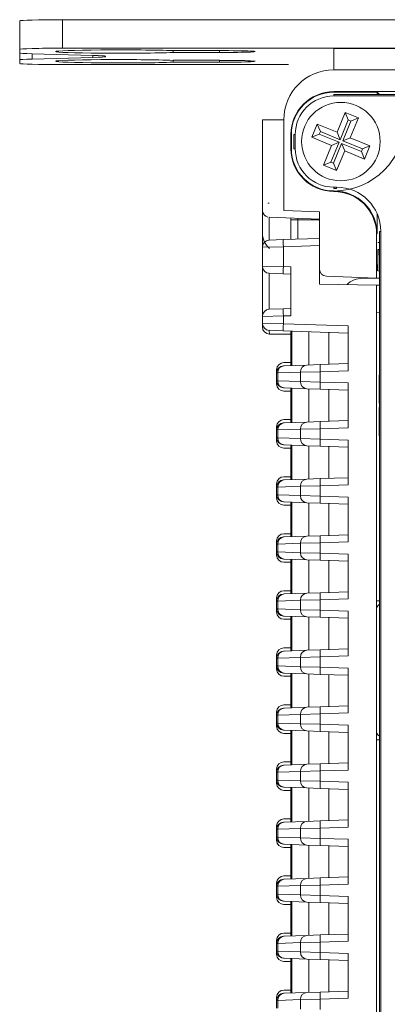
# Model space of a CAD drawing. Header units: millimetres. Extents: x 990 to 1809, y 0 to 562.
# Tile 540 of 550: x 1515 to 1541, y 333 to 402. Entities that reach past the tile are written whole.
import ezdxf

# ---------------------------------------------------------------- set-up
doc = ezdxf.new("R2010")
doc.units = ezdxf.units.MM
doc.layers.add('1', color=7, linetype='Continuous', true_color=0xffffff)
doc.layers.add('41', color=7, linetype='Continuous', true_color=0xffffff)
doc.layers.add('10', color=7, linetype='Continuous')

msp = doc.modelspace()

# ---------------------------------------------------------------- linework, layer by layer
at = {"layer": '1', "color": 7, "linetype": 'Continuous', "lineweight": 18}
for p, q in [((1515.361, 399.607), (1515.361, 401.606)), ((1719.361, 401.685), (1518.361, 401.685)), ((1518.361, 401.685), (1518.361, 399.685)), ((1515.361, 399.607), (1515.361, 399.351)), ((1515.361, 398.867), (1515.361, 399.351)), ((1516.24, 399.296), (1516.24, 398.923)), ((1516.24, 399.296), (1520.482, 399.185)), ((1719.361, 399.685), (1518.361, 399.685)), ((1520.482, 399.034), (1520.482, 399.185)), ((1521.361, 399.129), (1521.361, 399.09)), ((1526.102, 399.384), (1526.102, 399.515)), ((1529.361, 399.515), (1526.102, 399.515)), ((1526.102, 399.384), (1526.102, 399.515)), ((1526.102, 399.515), (1529.361, 399.515)), ((1526.102, 399.384), (1529.361, 399.384)), ((1529.361, 399.384), (1526.102, 399.384)), ((1529.361, 399.384), (1529.361, 399.515)), ((1529.361, 399.384), (1529.361, 399.515)), ((1700.361, 399.672), (1537.361, 399.672)), ((1537.361, 399.672), (1537.361, 398.172)), ((1515.361, 398.867), (1515.361, 398.612)), ((1520.482, 399.034), (1516.24, 398.923)), ((1518.361, 398.534), (1534.186, 398.534)), ((1526.102, 398.704), (1526.102, 398.835)), ((1529.361, 398.835), (1526.102, 398.835)), ((1526.102, 398.704), (1526.102, 398.835)), ((1529.361, 398.835), (1526.102, 398.835)), ((1526.102, 398.704), (1529.361, 398.704)), ((1526.102, 398.704), (1529.361, 398.704)), ((1529.361, 398.704), (1529.361, 398.835)), ((1529.361, 398.704), (1529.361, 398.835)), ((1700.361, 398.172), (1537.361, 398.172)), ((1537.361, 396.603), (1537.361, 396.638)), ((1537.361, 396.638), (1700.361, 396.638)), ((1537.361, 396.603), (1540.396, 396.603)), ((1546.588, 396.435), (1537.361, 396.435)), ((1537.361, 396.435), (1537.361, 396.335)), ((1546.446, 396.335), (1537.361, 396.335)), ((1540.396, 396.603), (1540.563, 396.435)), ((1540.396, 396.603), (1540.396, 396.435)), ((1532.361, 394.671), (1533.861, 394.671)), ((1532.361, 388.33), (1532.361, 394.671)), ((1533.861, 394.671), (1533.861, 388.296)), ((1534.361, 393.638), (1534.396, 393.638)), ((1534.361, 392.638), (1534.361, 393.638)), ((1534.396, 392.638), (1534.396, 393.638)), ((1534.563, 393.638), (1534.563, 392.638)), ((1534.563, 393.638), (1534.663, 393.638)), ((1534.663, 393.638), (1534.663, 392.638)), ((1534.361, 392.638), (1534.396, 392.638)), ((1534.563, 392.638), (1534.663, 392.638)), ((1537.361, 389.941), (1537.561, 389.941)), ((1537.361, 389.841), (1537.361, 389.941)), ((1537.361, 389.841), (1537.561, 389.841)), ((1537.361, 389.638), (1537.396, 389.673)), ((1537.396, 389.673), (1537.361, 389.673)), ((1537.361, 389.673), (1537.361, 389.638)), ((1537.361, 389.638), (1537.361, 389.638)), ((1537.561, 389.841), (1537.561, 389.941)), ((1532.361, 385.726), (1532.361, 388.33)), ((1533.861, 388.296), (1536.361, 388.208)), ((1536.361, 384.191), (1536.361, 388.208)), ((1540.396, 388.099), (1540.396, 386.673)), ((1532.843, 387.831), (1532.843, 386.226)), ((1536.361, 387.708), (1532.843, 387.831)), ((1534.361, 387.778), (1534.361, 387.638)), ((1534.361, 386.279), (1534.361, 387.638)), ((1534.361, 387.638), (1534.843, 387.638)), ((1534.843, 387.761), (1534.843, 387.638)), ((1536.361, 387.638), (1534.843, 387.638)), ((1534.843, 387.638), (1534.843, 386.296)), ((1540.396, 386.673), (1540.361, 386.639)), ((1540.563, 386.838), (1540.563, 290.438)), ((1540.563, 386.838), (1540.663, 386.838)), ((1540.663, 386.838), (1540.663, 290.438)), ((1532.843, 386.226), (1533.826, 386.26)), ((1533.826, 386.26), (1536.361, 386.349)), ((1540.361, 383.568), (1540.361, 386.639)), ((1540.563, 386.061), (1540.458, 386.065)), ((1533.835, 385.761), (1532.361, 385.726)), ((1532.361, 384.4), (1532.361, 385.726)), ((1536.361, 385.849), (1533.835, 385.761)), ((1533.835, 385.761), (1533.835, 384.366)), ((1540.563, 385.562), (1540.449, 385.566)), ((1540.449, 385.566), (1540.449, 384.065)), ((1532.361, 380.876), (1532.361, 384.4)), ((1532.361, 384.4), (1533.835, 384.366)), ((1532.843, 383.901), (1532.843, 381.376)), ((1533.826, 383.866), (1532.843, 383.901)), ((1533.835, 384.366), (1534.361, 384.348)), ((1534.361, 380.929), (1534.361, 384.348)), ((1536.361, 383.138), (1536.361, 384.191)), ((1540.449, 384.065), (1540.563, 384.061)), ((1534.361, 383.848), (1533.826, 383.866)), ((1540.361, 383.568), (1536.843, 383.691)), ((1540.563, 383.552), (1539.361, 383.552)), ((1540.441, 383.565), (1540.361, 383.568)), ((1540.563, 383.561), (1540.441, 383.565)), ((1540.361, 383.068), (1536.361, 383.138)), ((1540.563, 383.065), (1540.361, 383.068)), ((1540.361, 296.138), (1540.361, 383.068)), ((1532.843, 381.376), (1533.826, 381.41)), ((1533.826, 381.41), (1534.361, 381.429)), ((1540.563, 381.142), (1540.361, 381.138)), ((1533.835, 380.91), (1532.361, 380.876)), ((1532.361, 380.4), (1532.361, 380.876)), ((1534.361, 380.929), (1533.835, 380.91)), ((1533.835, 380.91), (1533.835, 380.366)), ((1532.361, 380.138), (1532.361, 380.4)), ((1532.361, 380.4), (1533.835, 380.366)), ((1532.361, 380.138), (1532.435, 380.138)), ((1533.826, 379.866), (1532.843, 379.901)), ((1538.361, 379.708), (1533.826, 379.866)), ((1533.835, 380.366), (1538.361, 380.208)), ((1534.361, 377.429), (1534.361, 379.848)), ((1534.431, 379.845), (1534.431, 377.431)), ((1535.621, 377.473), (1535.621, 379.804)), ((1538.361, 377.068), (1538.361, 380.208)), ((1534.361, 379.638), (1532.861, 379.638)), ((1537.024, 379.755), (1537.024, 377.522)), ((1533.361, 377.138), (1533.361, 376.911)), ((1533.843, 377.411), (1533.895, 377.412)), ((1534.361, 377.638), (1533.861, 377.638)), ((1533.895, 377.412), (1535.481, 377.468)), ((1536.421, 377.001), (1535.024, 376.968)), ((1535.481, 377.468), (1536.412, 377.5)), ((1536.412, 377.5), (1538.361, 377.568)), ((1538.361, 377.068), (1536.421, 377.001)), ((1536.421, 377.001), (1536.421, 376.276)), ((1533.438, 376.913), (1533.361, 376.911)), ((1533.361, 376.365), (1533.361, 376.911)), ((1533.361, 376.365), (1533.361, 376.138)), ((1533.361, 376.365), (1533.438, 376.364)), ((1535.024, 376.968), (1533.438, 376.913)), ((1533.438, 376.913), (1533.438, 376.364)), ((1533.438, 376.364), (1535.024, 376.308)), ((1535.024, 376.308), (1535.024, 376.968)), ((1535.024, 376.308), (1536.421, 376.276)), ((1533.895, 375.864), (1533.843, 375.866)), ((1534.361, 375.638), (1533.861, 375.638)), ((1535.481, 375.809), (1533.895, 375.864)), ((1534.361, 373.429), (1534.361, 375.848)), ((1534.431, 375.845), (1534.431, 373.431)), ((1536.412, 375.776), (1535.481, 375.809)), ((1535.621, 373.473), (1535.621, 375.804)), ((1538.361, 375.708), (1536.412, 375.776)), ((1536.421, 376.276), (1538.361, 376.208)), ((1537.024, 375.755), (1537.024, 373.522)), ((1538.361, 376.208), (1538.361, 373.068)), ((1534.361, 373.638), (1533.861, 373.638)), ((1536.412, 373.5), (1538.361, 373.568)), ((1533.361, 373.138), (1533.361, 372.911)), ((1533.438, 372.913), (1533.361, 372.911)), ((1533.361, 372.365), (1533.361, 372.911)), ((1535.024, 372.968), (1533.438, 372.913)), ((1533.438, 372.913), (1533.438, 372.364)), ((1533.843, 373.411), (1533.895, 373.412)), ((1533.895, 373.412), (1535.481, 373.468)), ((1536.421, 373.001), (1535.024, 372.968)), ((1535.024, 372.308), (1535.024, 372.968)), ((1535.481, 373.468), (1536.412, 373.5)), ((1538.361, 373.068), (1536.421, 373.001)), ((1536.421, 373.001), (1536.421, 372.276)), ((1533.361, 372.365), (1533.361, 372.138)), ((1533.361, 372.365), (1533.438, 372.364)), ((1533.438, 372.364), (1535.024, 372.308)), ((1535.024, 372.308), (1536.421, 372.276)), ((1536.421, 372.276), (1538.361, 372.208)), ((1538.361, 372.208), (1538.361, 369.068)), ((1533.895, 371.864), (1533.843, 371.866)), ((1534.361, 371.638), (1533.861, 371.638)), ((1535.481, 371.809), (1533.895, 371.864)), ((1534.361, 369.429), (1534.361, 371.848)), ((1534.431, 371.845), (1534.431, 369.431)), ((1536.412, 371.776), (1535.481, 371.809)), ((1535.621, 369.473), (1535.621, 371.804)), ((1538.361, 371.708), (1536.412, 371.776)), ((1537.024, 371.755), (1537.024, 369.522)), ((1533.843, 369.411), (1533.895, 369.412)), ((1534.361, 369.638), (1533.861, 369.638)), ((1533.895, 369.412), (1535.481, 369.468)), ((1535.481, 369.468), (1536.412, 369.5)), ((1536.412, 369.5), (1538.361, 369.568)), ((1533.361, 369.138), (1533.361, 368.911)), ((1533.438, 368.913), (1533.361, 368.911)), ((1533.361, 368.365), (1533.361, 368.911)), ((1535.024, 368.968), (1533.438, 368.913)), ((1533.438, 368.913), (1533.438, 368.364)), ((1536.421, 369.001), (1535.024, 368.968)), ((1535.024, 368.308), (1535.024, 368.968)), ((1538.361, 369.068), (1536.421, 369.001)), ((1536.421, 369.001), (1536.421, 368.276)), ((1533.361, 368.365), (1533.361, 368.138)), ((1533.361, 368.365), (1533.438, 368.364)), ((1533.438, 368.364), (1535.024, 368.308)), ((1535.024, 368.308), (1536.421, 368.276)), ((1536.421, 368.276), (1538.361, 368.208)), ((1538.361, 368.208), (1538.361, 365.068)), ((1533.895, 367.864), (1533.843, 367.866)), ((1534.361, 367.638), (1533.861, 367.638)), ((1535.481, 367.809), (1533.895, 367.864)), ((1534.361, 365.429), (1534.361, 367.848)), ((1534.431, 367.845), (1534.431, 365.431)), ((1536.412, 367.776), (1535.481, 367.809)), ((1535.621, 365.473), (1535.621, 367.804)), ((1538.361, 367.708), (1536.412, 367.776)), ((1537.024, 367.755), (1537.024, 365.522)), ((1533.843, 365.411), (1533.895, 365.412)), ((1534.361, 365.638), (1533.861, 365.638)), ((1533.895, 365.412), (1535.481, 365.468)), ((1535.481, 365.468), (1536.412, 365.5)), ((1536.412, 365.5), (1538.361, 365.568)), ((1533.361, 365.138), (1533.361, 364.911)), ((1533.438, 364.913), (1533.361, 364.911)), ((1533.361, 364.365), (1533.361, 364.911)), ((1535.024, 364.968), (1533.438, 364.913)), ((1533.438, 364.913), (1533.438, 364.364)), ((1536.421, 365.001), (1535.024, 364.968)), ((1535.024, 364.308), (1535.024, 364.968)), ((1538.361, 365.068), (1536.421, 365.001)), ((1536.421, 365.001), (1536.421, 364.276)), ((1533.361, 364.365), (1533.361, 364.138)), ((1533.361, 364.365), (1533.438, 364.364)), ((1533.438, 364.364), (1535.024, 364.308)), ((1535.024, 364.308), (1536.421, 364.276)), ((1536.421, 364.276), (1538.361, 364.208)), ((1538.361, 364.208), (1538.361, 361.068)), ((1533.895, 363.864), (1533.843, 363.866)), ((1534.361, 363.638), (1533.861, 363.638)), ((1535.481, 363.809), (1533.895, 363.864)), ((1534.361, 361.429), (1534.361, 363.848)), ((1534.431, 363.845), (1534.431, 361.431)), ((1536.412, 363.776), (1535.481, 363.809)), ((1535.621, 361.473), (1535.621, 363.804)), ((1538.361, 363.708), (1536.412, 363.776)), ((1537.024, 363.755), (1537.024, 361.522)), ((1533.361, 361.138), (1533.361, 360.911)), ((1533.843, 361.411), (1533.895, 361.412)), ((1534.361, 361.638), (1533.861, 361.638)), ((1533.895, 361.412), (1535.481, 361.468)), ((1535.481, 361.468), (1536.412, 361.5)), ((1536.412, 361.5), (1538.361, 361.568)), ((1533.438, 360.913), (1533.361, 360.911)), ((1533.361, 360.365), (1533.361, 360.911)), ((1535.024, 360.968), (1533.438, 360.913)), ((1533.438, 360.913), (1533.438, 360.364)), ((1536.421, 361.001), (1535.024, 360.968)), ((1535.024, 360.308), (1535.024, 360.968)), ((1538.361, 361.068), (1536.421, 361.001)), ((1536.421, 361.001), (1536.421, 360.276)), ((1533.361, 360.365), (1533.361, 360.138)), ((1533.361, 360.365), (1533.438, 360.364)), ((1533.438, 360.364), (1535.024, 360.308)), ((1533.895, 359.864), (1533.843, 359.866)), ((1535.481, 359.809), (1533.895, 359.864)), ((1534.361, 357.429), (1534.361, 359.848)), ((1534.431, 359.845), (1534.431, 357.431)), ((1535.024, 360.308), (1536.421, 360.276)), ((1536.412, 359.776), (1535.481, 359.809)), ((1535.621, 357.473), (1535.621, 359.804)), ((1538.361, 359.708), (1536.412, 359.776)), ((1536.421, 360.276), (1538.361, 360.208)), ((1537.024, 359.755), (1537.024, 357.522)), ((1538.361, 360.208), (1538.361, 357.068)), ((1534.361, 359.638), (1533.861, 359.638)), ((1533.361, 357.138), (1533.361, 356.911)), ((1533.843, 357.411), (1533.895, 357.412)), ((1534.361, 357.638), (1533.861, 357.638)), ((1533.895, 357.412), (1535.481, 357.468)), ((1536.421, 357.001), (1535.024, 356.968)), ((1535.481, 357.468), (1536.412, 357.5)), ((1536.412, 357.5), (1538.361, 357.568)), ((1538.361, 357.068), (1536.421, 357.001)), ((1536.421, 357.001), (1536.421, 356.276)), ((1533.438, 356.913), (1533.361, 356.911)), ((1533.361, 356.365), (1533.361, 356.911)), ((1533.361, 356.365), (1533.361, 356.138)), ((1533.361, 356.365), (1533.438, 356.364)), ((1535.024, 356.968), (1533.438, 356.913)), ((1533.438, 356.913), (1533.438, 356.364)), ((1533.438, 356.364), (1535.024, 356.308)), ((1535.024, 356.308), (1535.024, 356.968)), ((1535.024, 356.308), (1536.421, 356.276)), ((1533.895, 355.864), (1533.843, 355.866)), ((1534.361, 355.638), (1533.861, 355.638)), ((1535.481, 355.809), (1533.895, 355.864)), ((1534.361, 353.429), (1534.361, 355.848)), ((1534.431, 355.845), (1534.431, 353.431)), ((1536.412, 355.776), (1535.481, 355.809)), ((1535.621, 353.473), (1535.621, 355.804)), ((1538.361, 355.708), (1536.412, 355.776)), ((1536.421, 356.276), (1538.361, 356.208)), ((1537.024, 355.755), (1537.024, 353.522)), ((1538.361, 356.208), (1538.361, 353.068)), ((1534.361, 353.638), (1533.861, 353.638)), ((1536.412, 353.5), (1538.361, 353.568)), ((1533.361, 353.138), (1533.361, 352.911)), ((1533.438, 352.913), (1533.361, 352.911)), ((1533.361, 352.365), (1533.361, 352.911)), ((1535.024, 352.968), (1533.438, 352.913)), ((1533.438, 352.913), (1533.438, 352.364)), ((1533.843, 353.411), (1533.895, 353.412)), ((1533.895, 353.412), (1535.481, 353.468)), ((1536.421, 353.001), (1535.024, 352.968)), ((1535.024, 352.308), (1535.024, 352.968)), ((1535.481, 353.468), (1536.412, 353.5)), ((1538.361, 353.068), (1536.421, 353.001)), ((1536.421, 353.001), (1536.421, 352.276)), ((1533.361, 352.365), (1533.361, 352.138)), ((1533.361, 352.365), (1533.438, 352.364)), ((1533.438, 352.364), (1535.024, 352.308)), ((1535.024, 352.308), (1536.421, 352.276)), ((1536.421, 352.276), (1538.361, 352.208)), ((1538.361, 352.208), (1538.361, 349.068)), ((1533.895, 351.864), (1533.843, 351.866)), ((1534.361, 351.638), (1533.861, 351.638)), ((1535.481, 351.809), (1533.895, 351.864)), ((1534.361, 349.429), (1534.361, 351.848)), ((1534.431, 351.845), (1534.431, 349.431)), ((1536.412, 351.776), (1535.481, 351.809)), ((1535.621, 349.473), (1535.621, 351.804)), ((1538.361, 351.708), (1536.412, 351.776)), ((1537.024, 351.755), (1537.024, 349.522)), ((1533.843, 349.411), (1533.895, 349.412)), ((1534.361, 349.638), (1533.861, 349.638)), ((1533.895, 349.412), (1535.481, 349.468)), ((1535.481, 349.468), (1536.412, 349.5)), ((1536.412, 349.5), (1538.361, 349.568)), ((1533.361, 349.138), (1533.361, 348.911)), ((1533.438, 348.913), (1533.361, 348.911)), ((1533.361, 348.365), (1533.361, 348.911)), ((1535.024, 348.968), (1533.438, 348.913)), ((1533.438, 348.913), (1533.438, 348.364)), ((1536.421, 349.001), (1535.024, 348.968)), ((1535.024, 348.308), (1535.024, 348.968)), ((1538.361, 349.068), (1536.421, 349.001)), ((1536.421, 349.001), (1536.421, 348.276)), ((1533.361, 348.365), (1533.361, 348.138)), ((1533.361, 348.365), (1533.438, 348.364)), ((1533.438, 348.364), (1535.024, 348.308)), ((1535.024, 348.308), (1536.421, 348.276)), ((1536.421, 348.276), (1538.361, 348.208)), ((1538.361, 348.208), (1538.361, 345.068)), ((1533.895, 347.864), (1533.843, 347.866)), ((1534.361, 347.638), (1533.861, 347.638)), ((1535.481, 347.809), (1533.895, 347.864)), ((1534.361, 345.429), (1534.361, 347.848)), ((1534.431, 347.845), (1534.431, 345.431)), ((1536.412, 347.776), (1535.481, 347.809)), ((1535.621, 345.473), (1535.621, 347.804)), ((1538.361, 347.708), (1536.412, 347.776)), ((1537.024, 347.755), (1537.024, 345.522)), ((1533.843, 345.411), (1533.895, 345.412)), ((1534.361, 345.638), (1533.861, 345.638)), ((1533.895, 345.412), (1535.481, 345.468)), ((1535.481, 345.468), (1536.412, 345.5)), ((1536.412, 345.5), (1538.361, 345.568)), ((1533.361, 345.138), (1533.361, 344.911)), ((1533.438, 344.913), (1533.361, 344.911)), ((1533.361, 344.365), (1533.361, 344.911)), ((1535.024, 344.968), (1533.438, 344.913)), ((1533.438, 344.913), (1533.438, 344.364)), ((1536.421, 345.001), (1535.024, 344.968)), ((1535.024, 344.308), (1535.024, 344.968)), ((1538.361, 345.068), (1536.421, 345.001)), ((1536.421, 345.001), (1536.421, 344.276)), ((1533.361, 344.365), (1533.361, 344.138)), ((1533.361, 344.365), (1533.438, 344.364)), ((1533.438, 344.364), (1535.024, 344.308)), ((1533.895, 343.864), (1533.843, 343.866)), ((1535.481, 343.809), (1533.895, 343.864)), ((1535.024, 344.308), (1536.421, 344.276)), ((1536.421, 344.276), (1538.361, 344.208)), ((1538.361, 344.208), (1538.361, 341.068)), ((1534.361, 343.638), (1533.861, 343.638)), ((1534.361, 341.429), (1534.361, 343.848)), ((1534.431, 343.845), (1534.431, 341.431)), ((1536.412, 343.776), (1535.481, 343.809)), ((1535.621, 341.473), (1535.621, 343.804)), ((1538.361, 343.708), (1536.412, 343.776)), ((1537.024, 343.755), (1537.024, 341.522)), ((1533.361, 341.138), (1533.361, 340.911)), ((1533.843, 341.411), (1533.895, 341.412)), ((1534.361, 341.638), (1533.861, 341.638)), ((1533.895, 341.412), (1535.481, 341.468)), ((1535.481, 341.468), (1536.412, 341.5)), ((1536.412, 341.5), (1538.361, 341.568)), ((1533.438, 340.913), (1533.361, 340.911)), ((1533.361, 340.365), (1533.361, 340.911)), ((1535.024, 340.968), (1533.438, 340.913)), ((1533.438, 340.913), (1533.438, 340.364)), ((1536.421, 341.001), (1535.024, 340.968)), ((1535.024, 340.308), (1535.024, 340.968)), ((1538.361, 341.068), (1536.421, 341.001)), ((1536.421, 341.001), (1536.421, 340.276)), ((1533.361, 340.365), (1533.361, 340.138)), ((1533.361, 340.365), (1533.438, 340.364)), ((1533.438, 340.364), (1535.024, 340.308)), ((1533.895, 339.864), (1533.843, 339.866)), ((1535.481, 339.809), (1533.895, 339.864)), ((1534.361, 337.429), (1534.361, 339.848)), ((1534.431, 339.845), (1534.431, 337.431)), ((1535.024, 340.308), (1536.421, 340.276)), ((1536.412, 339.776), (1535.481, 339.809)), ((1535.621, 337.473), (1535.621, 339.804)), ((1538.361, 339.708), (1536.412, 339.776)), ((1536.421, 340.276), (1538.361, 340.208)), ((1537.024, 339.755), (1537.024, 337.522)), ((1538.361, 340.208), (1538.361, 337.068)), ((1534.361, 339.638), (1533.861, 339.638)), ((1534.361, 337.638), (1533.861, 337.638)), ((1533.361, 337.138), (1533.361, 336.911)), ((1535.024, 336.968), (1533.438, 336.913)), ((1533.843, 337.411), (1533.895, 337.412)), ((1533.895, 337.412), (1535.481, 337.468)), ((1536.421, 337.001), (1535.024, 336.968)), ((1535.024, 336.308), (1535.024, 336.968)), ((1535.481, 337.468), (1536.412, 337.5)), ((1536.412, 337.5), (1538.361, 337.568)), ((1538.361, 337.068), (1536.421, 337.001)), ((1536.421, 337.001), (1536.421, 336.276)), ((1533.438, 336.913), (1533.361, 336.911)), ((1533.361, 336.365), (1533.361, 336.911)), ((1533.361, 336.365), (1533.361, 336.138)), ((1533.361, 336.365), (1533.438, 336.364)), ((1533.438, 336.913), (1533.438, 336.364)), ((1533.438, 336.364), (1535.024, 336.308)), ((1535.024, 336.308), (1536.421, 336.276)), ((1536.421, 336.276), (1538.361, 336.208)), ((1533.895, 335.864), (1533.843, 335.866)), ((1534.361, 335.638), (1533.861, 335.638)), ((1535.481, 335.809), (1533.895, 335.864)), ((1534.361, 333.429), (1534.361, 335.848)), ((1534.431, 335.845), (1534.431, 333.431)), ((1536.412, 335.776), (1535.481, 335.809)), ((1535.621, 333.473), (1535.621, 335.804)), ((1538.361, 335.708), (1536.412, 335.776)), ((1537.024, 335.755), (1537.024, 333.522)), ((1538.361, 336.208), (1538.361, 333.068)), ((1534.361, 333.638), (1533.861, 333.638)), ((1535.481, 333.468), (1536.412, 333.5)), ((1536.412, 333.5), (1538.361, 333.568)), ((1533.361, 333.138), (1533.361, 332.911)), ((1533.438, 332.913), (1533.361, 332.911)), ((1533.361, 332.365), (1533.361, 332.911)), ((1535.024, 332.968), (1533.438, 332.913)), ((1533.438, 332.913), (1533.438, 332.364)), ((1533.843, 333.411), (1533.895, 333.412)), ((1533.895, 333.412), (1535.481, 333.468)), ((1536.421, 333.001), (1535.024, 332.968)), ((1535.024, 332.308), (1535.024, 332.968)), ((1538.361, 333.068), (1536.421, 333.001)), ((1536.421, 333.001), (1536.421, 332.276))]:
    msp.add_line(p, q, dxfattribs=at)
msp.add_circle((1537.861, 393.138), 2.75, dxfattribs=at)
for centre, radius, start, end in [((1537.361, 393.638), 3, 90, 180), ((1537.361, 393.638), 2.965, 90, 180), ((1537.361, 393.638), 2.697, 90, 180), ((1537.361, 392.638), 3, 180, 270), ((1537.361, 392.638), 2.965, 180, 270), ((1537.361, 392.638), 2.697, 180, 270), ((1537.561, 386.838), 3.103, 0, 90), ((1532.861, 385.726), 0.5, 92, 180), ((1532.861, 384.4), 0.5, 180, 268), ((1536.861, 384.191), 0.5, 180, 268), ((1539.361, 382.052), 1.5, 90, 135.43876), ((1532.861, 380.876), 0.5, 92, 180), ((1532.861, 380.4), 0.5, 180, 268), ((1532.861, 380.138), 0.5, 180, 270), ((1533.861, 377.138), 0.5, 90, 180), ((1533.861, 376.911), 0.5, 92, 180), ((1533.861, 376.365), 0.5, 180, 268), ((1533.861, 376.138), 0.5, 180, 270), ((1533.861, 373.138), 0.5, 90, 180), ((1533.861, 372.911), 0.5, 92, 180), ((1533.861, 372.365), 0.5, 180, 268), ((1533.861, 372.138), 0.5, 180, 270), ((1533.861, 369.138), 0.5, 90, 180), ((1533.861, 368.911), 0.5, 92, 180), ((1533.861, 368.365), 0.5, 180, 268), ((1533.861, 368.138), 0.5, 180, 270), ((1533.861, 365.138), 0.5, 90, 180), ((1533.861, 364.911), 0.5, 92, 180), ((1533.861, 364.365), 0.5, 180, 268), ((1533.861, 364.138), 0.5, 180, 270), ((1533.861, 361.138), 0.5, 90, 180), ((1533.861, 360.911), 0.5, 92, 180), ((1533.861, 360.365), 0.5, 180, 268), ((1533.861, 360.138), 0.5, 180, 270), ((1533.861, 357.138), 0.5, 90, 180), ((1533.861, 356.911), 0.5, 92, 180), ((1533.861, 356.365), 0.5, 180, 268), ((1533.861, 356.138), 0.5, 180, 270), ((1533.861, 353.138), 0.5, 90, 180), ((1533.861, 352.911), 0.5, 92, 180), ((1533.861, 352.365), 0.5, 180, 268), ((1533.861, 352.138), 0.5, 180, 270), ((1533.861, 349.138), 0.5, 90, 180), ((1533.861, 348.911), 0.5, 92, 180), ((1533.861, 348.365), 0.5, 180, 268), ((1533.861, 348.138), 0.5, 180, 270), ((1533.861, 345.138), 0.5, 90, 180), ((1533.861, 344.911), 0.5, 92, 180), ((1533.861, 344.365), 0.5, 180, 268), ((1533.861, 344.138), 0.5, 180, 270), ((1533.861, 341.138), 0.5, 90, 180), ((1533.861, 340.911), 0.5, 92, 180), ((1533.861, 340.365), 0.5, 180, 268), ((1533.861, 340.138), 0.5, 180, 270), ((1533.861, 337.138), 0.5, 90, 180), ((1533.861, 336.911), 0.5, 92, 180), ((1533.861, 336.365), 0.5, 180, 268), ((1533.861, 336.138), 0.5, 180, 270), ((1533.861, 333.138), 0.5, 90, 180), ((1533.861, 332.911), 0.5, 92, 180)]:
    msp.add_arc(centre, radius, start, end, dxfattribs=at)
for centre, major_axis, ratio, start_param, end_param in [((1518.361, 401.606), (-3, 0), 0.026177, 4.712389, 6.283185), ((1518.361, 399.607), (3, 0), 0.026177, 1.570796, 3.141593), ((1518.361, 399.351), (3, 0), 0.026177, 3.141593, 3.926991), ((1522.361, 399.45), (4.5, 0), 0.026177, 0.589031, 5.694154), ((1522.361, 399.45), (-4.5, 0), 0.026177, 3.730624, 8.835747), ((1518.361, 399.129), (-3, 0), 0.026177, 3.141593, 3.926991), ((1518.361, 399.09), (-3, 0), 0.026177, 2.356194, 3.141593), ((1529.361, 399.45), (2.5, 0), 0.026177, 4.712389, 7.853982), ((1529.361, 399.45), (-2.5, 0), 0.026177, 1.570796, 4.712389), ((1518.361, 398.867), (3, 0), 0.026177, 2.356194, 3.141593), ((1518.361, 398.612), (3, 0), 0.026177, 3.141593, 4.712389), ((1522.361, 398.769), (4.5, 0), 0.026177, 0.589031, 5.694154), ((1522.361, 398.769), (4.5, 0), 0.026177, 0.589031, 5.694154), ((1529.361, 398.769), (2.5, 0), 0.026177, 4.712389, 7.853982), ((1529.361, 398.769), (2.5, 0), 0.026177, 4.712389, 7.853982), ((1537.361, 394.671), (0, 3.501), 0.999657, 0, 1.570796), ((1537.361, 394.671), (0, -5.001), 0.999863, 0, 1.570796), ((1537.36, 386.638), (2.122, 2.122), 0.999695, 5.497939, 7.068431), ((1537.395, 386.673), (2.122, 2.122), 0.999695, 5.497939, 7.068431), ((1532.861, 388.33), (0.067, -0.496), 1, 3.053572, 3.240801), ((1533.861, 386.795), (-1.061, -1.098), 0.965689, 5.497787, 6.331013), ((1533.843, 385.761), (-0.017, 0.5), 0.017442, 0, 1.570187), ((1540.458, 385.565), (0, -0.5), 0.017466, 6.282581, 7.852153), ((1533.843, 384.366), (0.017, 0.5), 0.017442, 1.571405, 3.141593), ((1540.441, 384.066), (0, -0.5), 0.017466, 3.140982, 4.710561), ((1533.843, 380.91), (-0.017, 0.5), 0.017442, 0, 1.570187), ((1532.861, 380.138), (0, 0.5), 0.034899, 2.065916, 3.141593), ((1533.843, 380.366), (0.017, 0.5), 0.017442, 1.571405, 3.141593), ((1533.913, 376.913), (-0.017, 0.5), 0.948265, 0, 1.537694), ((1535.499, 376.968), (-0.017, 0.5), 0.948265, 0, 1.537694), ((1536.429, 377.001), (-0.017, 0.5), 0.017442, 0, 1.570187), ((1533.913, 376.364), (0.017, 0.5), 0.948265, 1.603898, 3.141593), ((1535.499, 376.308), (0.017, 0.5), 0.948265, 1.603898, 3.141593), ((1536.429, 376.276), (0.017, 0.5), 0.017442, 1.571405, 3.141593), ((1533.913, 372.913), (-0.017, 0.5), 0.948265, 0, 1.537694), ((1535.499, 372.968), (-0.017, 0.5), 0.948265, 0, 1.537694), ((1536.429, 373.001), (-0.017, 0.5), 0.017442, 0, 1.570187), ((1533.913, 372.364), (0.017, 0.5), 0.948265, 1.603898, 3.141593), ((1535.499, 372.308), (0.017, 0.5), 0.948265, 1.603898, 3.141593), ((1536.429, 372.276), (0.017, 0.5), 0.017442, 1.571405, 3.141593), ((1533.913, 368.913), (-0.017, 0.5), 0.948265, 0, 1.537694), ((1535.499, 368.968), (-0.017, 0.5), 0.948265, 0, 1.537694), ((1536.429, 369.001), (-0.017, 0.5), 0.017442, 0, 1.570187), ((1533.913, 368.364), (0.017, 0.5), 0.948265, 1.603898, 3.141593), ((1535.499, 368.308), (0.017, 0.5), 0.948265, 1.603898, 3.141593), ((1536.429, 368.276), (0.017, 0.5), 0.017442, 1.571405, 3.141593), ((1533.913, 364.913), (-0.017, 0.5), 0.948265, 0, 1.537694), ((1535.499, 364.968), (-0.017, 0.5), 0.948265, 0, 1.537694), ((1536.429, 365.001), (-0.017, 0.5), 0.017442, 0, 1.570187), ((1533.913, 364.364), (0.017, 0.5), 0.948265, 1.603898, 3.141593), ((1535.499, 364.308), (0.017, 0.5), 0.948265, 1.603898, 3.141593), ((1536.429, 364.276), (0.017, 0.5), 0.017442, 1.571405, 3.141593), ((1533.913, 360.913), (-0.017, 0.5), 0.948265, 0, 1.537694), ((1535.499, 360.968), (-0.017, 0.5), 0.948265, 0, 1.537694), ((1536.429, 361.001), (-0.017, 0.5), 0.017442, 0, 1.570187), ((1533.913, 360.364), (0.017, 0.5), 0.948265, 1.603898, 3.141593), ((1535.499, 360.308), (0.017, 0.5), 0.948265, 1.603898, 3.141593), ((1536.429, 360.276), (0.017, 0.5), 0.017442, 1.571405, 3.141593), ((1533.913, 356.913), (-0.017, 0.5), 0.948265, 0, 1.537694), ((1535.499, 356.968), (-0.017, 0.5), 0.948265, 0, 1.537694), ((1536.429, 357.001), (-0.017, 0.5), 0.017442, 0, 1.570187), ((1533.913, 356.364), (0.017, 0.5), 0.948265, 1.603898, 3.141593), ((1535.499, 356.308), (0.017, 0.5), 0.948265, 1.603898, 3.141593), ((1536.429, 356.276), (0.017, 0.5), 0.017442, 1.571405, 3.141593), ((1533.913, 352.913), (-0.017, 0.5), 0.948265, 0, 1.537694), ((1535.499, 352.968), (-0.017, 0.5), 0.948265, 0, 1.537694), ((1536.429, 353.001), (-0.017, 0.5), 0.017442, 0, 1.570187), ((1533.913, 352.364), (0.017, 0.5), 0.948265, 1.603898, 3.141593), ((1535.499, 352.308), (0.017, 0.5), 0.948265, 1.603898, 3.141593), ((1536.429, 352.276), (0.017, 0.5), 0.017442, 1.571405, 3.141593), ((1533.913, 348.913), (-0.017, 0.5), 0.948265, 0, 1.537694), ((1535.499, 348.968), (-0.017, 0.5), 0.948265, 0, 1.537694), ((1536.429, 349.001), (-0.017, 0.5), 0.017442, 0, 1.570187), ((1533.913, 348.364), (0.017, 0.5), 0.948265, 1.603898, 3.141593), ((1535.499, 348.308), (0.017, 0.5), 0.948265, 1.603898, 3.141593), ((1536.429, 348.276), (0.017, 0.5), 0.017442, 1.571405, 3.141593), ((1533.913, 344.913), (-0.017, 0.5), 0.948265, 0, 1.537694), ((1535.499, 344.968), (-0.017, 0.5), 0.948265, 0, 1.537694), ((1536.429, 345.001), (-0.017, 0.5), 0.017442, 0, 1.570187), ((1533.913, 344.364), (0.017, 0.5), 0.948265, 1.603898, 3.141593), ((1535.499, 344.308), (0.017, 0.5), 0.948265, 1.603898, 3.141593), ((1536.429, 344.276), (0.017, 0.5), 0.017442, 1.571405, 3.141593), ((1533.913, 340.913), (-0.017, 0.5), 0.948265, 0, 1.537694), ((1535.499, 340.968), (-0.017, 0.5), 0.948265, 0, 1.537694), ((1536.429, 341.001), (-0.017, 0.5), 0.017442, 0, 1.570187), ((1533.913, 340.364), (0.017, 0.5), 0.948265, 1.603898, 3.141593), ((1535.499, 340.308), (0.017, 0.5), 0.948265, 1.603898, 3.141593), ((1536.429, 340.276), (0.017, 0.5), 0.017442, 1.571405, 3.141593), ((1533.913, 336.913), (-0.017, 0.5), 0.948265, 0, 1.537694), ((1535.499, 336.968), (-0.017, 0.5), 0.948265, 0, 1.537694), ((1536.429, 337.001), (-0.017, 0.5), 0.017442, 0, 1.570187), ((1533.913, 336.364), (0.017, 0.5), 0.948265, 1.603898, 3.141593), ((1535.499, 336.308), (0.017, 0.5), 0.948265, 1.603898, 3.141593), ((1536.429, 336.276), (0.017, 0.5), 0.017442, 1.571405, 3.141593), ((1536.429, 333.001), (-0.017, 0.5), 0.017442, 0, 1.570187), ((1533.913, 332.913), (-0.017, 0.5), 0.948265, 0, 1.537694), ((1535.499, 332.968), (-0.017, 0.5), 0.948265, 0, 1.537694)]:
    msp.add_ellipse(centre, major_axis=major_axis, ratio=ratio, start_param=start_param, end_param=end_param, dxfattribs=at)
msp.add_open_spline([(1532.751, 387.843), (1532.717, 387.85), (1532.685, 387.861), (1532.627, 387.887), (1532.6, 387.903), (1532.563, 387.928), (1532.552, 387.937), (1532.529, 387.956), (1532.518, 387.966), (1532.488, 387.996), (1532.47, 388.017), (1532.423, 388.083), (1532.4, 388.13), (1532.376, 388.204), (1532.371, 388.229), (1532.365, 388.267), (1532.363, 388.286), (1532.361, 388.305), (1532.361, 388.318), (1532.361, 388.324), (1532.361, 388.33)], degree=3, knots=[0, 0, 0, 0, 0.125, 0.125, 0.25, 0.25, 0.3125, 0.3125, 0.375, 0.375, 0.5, 0.5, 0.75, 0.75, 0.875, 0.875, 0.9375, 0.96875, 0.96875, 1, 1, 1, 1], dxfattribs=at)
at = {"layer": '10', "color": 7, "linetype": 'Continuous', "lineweight": 18}
for p, q in [((1540.533, 376.562), (1540.533, 376.762)), ((1540.564, 376.762), (1540.533, 376.762)), ((1540.533, 376.562), (1540.533, 376.062)), ((1540.563, 376.562), (1540.533, 376.562)), ((1540.533, 374.787), (1540.533, 376.062)), ((1540.533, 376.062), (1540.563, 376.062)), ((1540.563, 374.787), (1540.533, 374.787)), ((1540.533, 374.487), (1540.533, 373.212)), ((1540.533, 374.487), (1540.563, 374.487)), ((1540.533, 373.212), (1540.533, 372.712)), ((1540.563, 373.212), (1540.533, 373.212)), ((1540.533, 372.712), (1540.533, 372.512)), ((1540.563, 372.712), (1540.533, 372.712)), ((1540.533, 372.512), (1540.564, 372.512)), ((1540.563, 360.935), (1540.361, 360.935)), ((1540.361, 351.187), (1540.563, 351.187))]:
    msp.add_line(p, q, dxfattribs=at)
for centre, start, end in [((1541.22, 359.935), 131.0231, 149.20454), ((1541.22, 352.187), 210.79542, 228.97685)]:
    msp.add_arc(centre, 1, start, end, dxfattribs=at)
at = {"layer": '41', "color": 7, "linetype": 'Continuous', "lineweight": 18}
for p, q in [((1537.59, 393.791), (1538.165, 395.177)), ((1538.165, 395.177), (1539.089, 394.794)), ((1538.165, 395.177), (1538.382, 394.652)), ((1535.822, 393.442), (1536.205, 394.366)), ((1536.205, 394.366), (1537.59, 393.791)), ((1536.205, 394.366), (1536.422, 393.841)), ((1538.382, 394.652), (1537.808, 393.266)), ((1537.989, 393.191), (1538.564, 394.577)), ((1538.564, 394.577), (1538.382, 394.652)), ((1539.089, 394.794), (1538.514, 393.408)), ((1539.089, 394.794), (1538.564, 394.577)), ((1535.822, 393.442), (1536.347, 393.66)), ((1536.422, 393.841), (1536.347, 393.66)), ((1536.347, 393.66), (1537.733, 393.085)), ((1537.808, 393.266), (1536.422, 393.841)), ((1537.59, 393.791), (1537.808, 393.266)), ((1537.207, 392.868), (1535.822, 393.442)), ((1537.733, 393.085), (1537.158, 391.699)), ((1537.207, 392.868), (1537.733, 393.085)), ((1537.339, 391.624), (1537.914, 393.01)), ((1537.914, 393.01), (1539.299, 392.435)), ((1538.131, 392.485), (1537.914, 393.01)), ((1538.514, 393.408), (1537.989, 393.191)), ((1539.375, 392.617), (1537.989, 393.191)), ((1538.514, 393.408), (1539.9, 392.834)), ((1536.633, 391.482), (1537.207, 392.868)), ((1538.131, 392.485), (1537.557, 391.099)), ((1539.517, 391.91), (1538.131, 392.485)), ((1539.299, 392.435), (1539.375, 392.617)), ((1539.517, 391.91), (1539.299, 392.435)), ((1539.9, 392.834), (1539.375, 392.617)), ((1539.9, 392.834), (1539.517, 391.91)), ((1536.633, 391.482), (1537.158, 391.699)), ((1537.158, 391.699), (1537.339, 391.624)), ((1537.557, 391.099), (1537.339, 391.624)), ((1537.557, 391.099), (1536.633, 391.482))]:
    msp.add_line(p, q, dxfattribs=at)
msp.add_circle((1537.861, 393.138), 2.75, dxfattribs=at)

doc.saveas('drawing.dxf')
